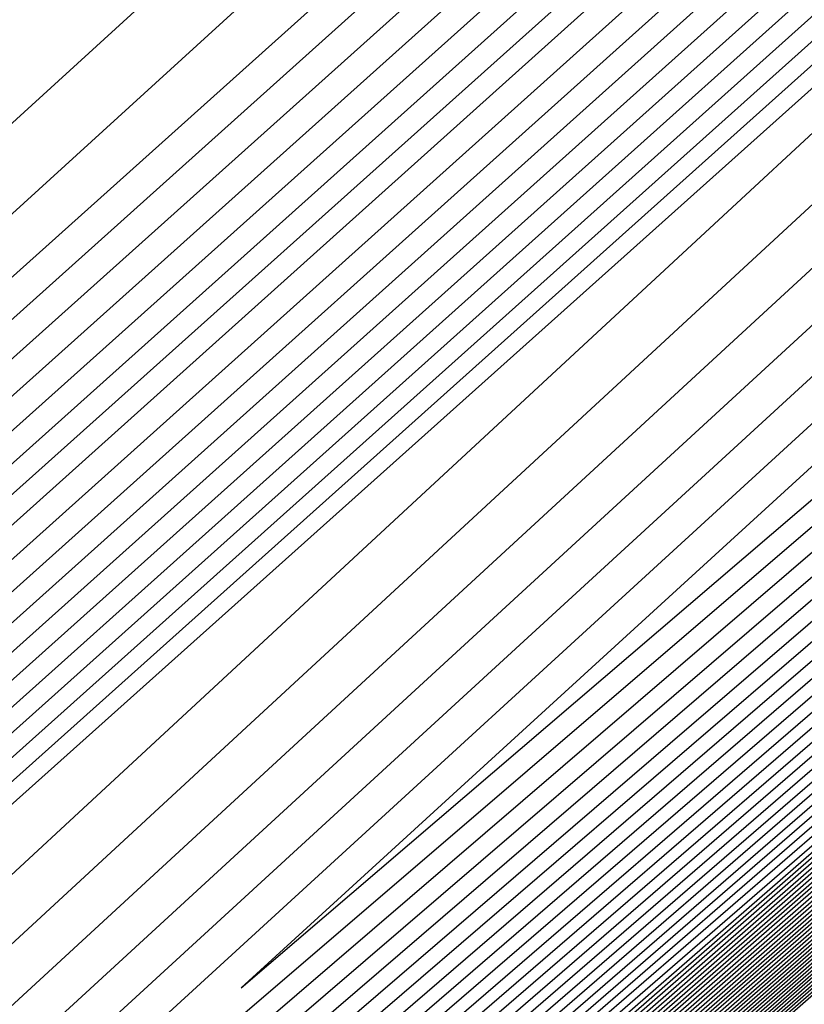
# Model space of a CAD drawing. Extents: x 3249832 to 3255657, y 13789405 to 13793316.
# Tile 854 of 1056: x 3253209.784 to 3253210.055, y 13791259.01 to 13791259.351. Entities that reach past the tile are written whole.
import ezdxf

# ---------------------------------------------------------------- set-up
doc = ezdxf.new("R2010")
doc.units = 0
doc.header["$LTSCALE"] = 100
doc.header["$MEASUREMENT"] = 0
for name, color, linetype in [('GRATIO_03231_CON', 1, 'CONTINUOUS'), ('GRATIO_0323_ICON', 1, 'CONTINUOUS'), ('TARGETS_EAST', 7, 'CONTINUOUS')]:
    doc.layers.add(name, color=color, linetype=linetype)

# ---------------------------------------------------------------- blocks, each defined once
blk = doc.blocks.new('Gratio_032316_contours')
at = {"layer": 'GRATIO_03231_CON', "color": 1, "linetype": 'Continuous', "flags": 128}
for points in [[(3253179.55027, 13791232.39503), (3253186.87441, 13791238.77001), (3253201.4775, 13791251.51898), (3253219.20823, 13791267.00714), (3253234.45763, 13791280.32933), (3253243.00028, 13791287.79153), (3253246.14511, 13791290.5444), (3253246.5846, 13791290.94974), (3253247.02187, 13791291.379), (3253250.20254, 13791294.24212), (3253258.88285, 13791301.95866), (3253274.44262, 13791315.73867), (3253292.7559, 13791331.95413), (3253308.32028, 13791345.76753)], [(3253180.16544, 13791232.93802), (3253187.28488, 13791239.13155), (3253201.72516, 13791251.73678), (3253219.33902, 13791267.12228), (3253234.51314, 13791280.37862), (3253243.01644, 13791287.80647), (3253246.14668, 13791290.54676), (3253246.58389, 13791290.95054), (3253247.01645, 13791291.37639), (3253250.16633, 13791294.21318), (3253258.7639, 13791301.85732), (3253274.17605, 13791315.50724), (3253292.31584, 13791331.56933), (3253307.73285, 13791345.25198)], [(3253180.78061, 13791233.481), (3253187.69534, 13791239.49309), (3253201.97282, 13791251.95458), (3253219.46981, 13791267.23741), (3253234.56866, 13791280.42791), (3253243.03259, 13791287.8214), (3253246.14825, 13791290.54912), (3253246.58317, 13791290.95133), (3253247.01103, 13791291.37378), (3253250.13013, 13791294.18424), (3253258.64495, 13791301.75599), (3253273.90947, 13791315.27582), (3253291.87577, 13791331.18453), (3253307.14542, 13791344.73643)], [(3253181.39578, 13791234.02399), (3253188.1058, 13791239.85463), (3253202.22048, 13791252.17237), (3253219.6006, 13791267.35254), (3253234.62418, 13791280.4772), (3253243.04874, 13791287.83633), (3253246.14982, 13791290.55149), (3253246.58246, 13791290.95213), (3253247.00561, 13791291.37117), (3253250.09393, 13791294.15529), (3253258.526, 13791301.65465), (3253273.6429, 13791315.0444), (3253291.4357, 13791330.79973), (3253306.55799, 13791344.22088)], [(3253182.62612, 13791235.10996), (3253188.92672, 13791240.5777), (3253202.71581, 13791252.60797), (3253219.86218, 13791267.58281), (3253234.73522, 13791280.57579), (3253243.08105, 13791287.8662), (3253246.15297, 13791290.55621), (3253246.58103, 13791290.95372), (3253246.99477, 13791291.36594), (3253250.02153, 13791294.09741), (3253258.2881, 13791301.45198), (3253273.10975, 13791314.58156), (3253290.55557, 13791330.03014), (3253305.38313, 13791343.18978)], [(3253183.24129, 13791235.65295), (3253189.33718, 13791240.93924), (3253202.96347, 13791252.82577), (3253219.99297, 13791267.69794), (3253234.79073, 13791280.62508), (3253243.0972, 13791287.88113), (3253246.15454, 13791290.55858), (3253246.58032, 13791290.95452), (3253246.98935, 13791291.36333), (3253249.98532, 13791294.06847), (3253258.16915, 13791301.35065), (3253272.84317, 13791314.35013), (3253290.11551, 13791329.64534), (3253304.7957, 13791342.67423)], [(3253189.74764, 13791241.30078), (3253203.21113, 13791253.04357), (3253220.12376, 13791267.81308), (3253234.84625, 13791280.67437), (3253243.11336, 13791287.89607), (3253246.15611, 13791290.56094), (3253246.57961, 13791290.95531), (3253246.98393, 13791291.36072), (3253249.94912, 13791294.03953), (3253258.05019, 13791301.24931), (3253272.5766, 13791314.11871), (3253289.67544, 13791329.26055), (3253304.20827, 13791342.15868)], [(3253190.1581, 13791241.66232), (3253203.45879, 13791253.26136), (3253220.25455, 13791267.92821), (3253234.90177, 13791280.72366), (3253243.12951, 13791287.911), (3253246.15768, 13791290.5633), (3253246.57889, 13791290.95611), (3253246.97851, 13791291.35811), (3253249.91292, 13791294.01058), (3253257.93124, 13791301.14798), (3253272.31002, 13791313.88729), (3253289.23538, 13791328.87575), (3253303.62084, 13791341.64313)], [(3253190.97902, 13791242.38539), (3253203.95411, 13791253.69696), (3253220.51613, 13791268.15847), (3253235.01281, 13791280.82224), (3253243.16182, 13791287.94087), (3253246.16082, 13791290.56803), (3253246.57747, 13791290.9577), (3253246.96767, 13791291.35288), (3253249.84051, 13791293.9527), (3253257.69334, 13791300.94531), (3253271.77687, 13791313.42445), (3253288.35525, 13791328.10615), (3253302.44598, 13791340.61203)], [(3253191.38948, 13791242.74693), (3253204.20177, 13791253.91476), (3253220.64692, 13791268.27361), (3253235.06832, 13791280.87154), (3253243.17797, 13791287.9558), (3253246.1624, 13791290.57039), (3253246.57675, 13791290.9585), (3253246.96225, 13791291.35027), (3253249.80431, 13791293.92376), (3253257.57439, 13791300.84397), (3253271.51029, 13791313.19303), (3253287.91518, 13791327.72135), (3253301.85855, 13791340.09648)], [(3253191.79994, 13791243.10847), (3253204.44943, 13791254.13256), (3253220.77772, 13791268.38874), (3253235.12384, 13791280.92083), (3253243.19412, 13791287.97073), (3253246.16397, 13791290.57276), (3253246.57604, 13791290.95929), (3253246.95683, 13791291.34766), (3253249.76811, 13791293.89481), (3253257.45544, 13791300.74264), (3253271.24372, 13791312.9616), (3253287.47511, 13791327.33655), (3253301.27112, 13791339.58093)], [(3253192.2104, 13791243.47001), (3253204.69709, 13791254.35035), (3253220.90851, 13791268.50387), (3253235.17936, 13791280.97012), (3253243.21028, 13791287.98567), (3253246.16554, 13791290.57512), (3253246.57533, 13791290.96009), (3253246.95142, 13791291.34505), (3253249.73191, 13791293.86587), (3253257.33649, 13791300.6413), (3253270.97714, 13791312.73018), (3253287.03505, 13791326.95176), (3253300.68369, 13791339.06538)], [(3253193.03132, 13791244.19308), (3253205.19242, 13791254.78595), (3253221.17009, 13791268.73414), (3253235.29039, 13791281.0687), (3253243.24258, 13791288.01553), (3253246.16868, 13791290.57985), (3253246.5739, 13791290.96168), (3253246.94058, 13791291.33982), (3253249.6595, 13791293.80799), (3253257.09858, 13791300.43863), (3253270.44399, 13791312.26734), (3253286.15492, 13791326.18216), (3253299.50883, 13791338.03428)], [(3253193.44178, 13791244.55462), (3253205.44008, 13791255.00375), (3253221.30088, 13791268.84927), (3253235.34591, 13791281.11799), (3253243.25874, 13791288.03047), (3253246.17025, 13791290.58221), (3253246.57319, 13791290.96248), (3253246.93516, 13791291.33721), (3253249.6233, 13791293.77904), (3253256.97963, 13791300.3373), (3253270.17741, 13791312.03592), (3253285.71485, 13791325.79737), (3253298.92139, 13791337.51873)], [(3253193.85224, 13791244.91616), (3253205.68774, 13791255.22155), (3253221.43167, 13791268.9644), (3253235.40143, 13791281.16728), (3253243.27489, 13791288.0454), (3253246.17182, 13791290.58457), (3253246.57247, 13791290.96327), (3253246.92974, 13791291.3346), (3253249.5871, 13791293.7501), (3253256.86068, 13791300.23596), (3253269.91084, 13791311.8045), (3253285.27479, 13791325.41257), (3253298.33396, 13791337.00318)], [(3253194.2627, 13791245.2777), (3253205.9354, 13791255.43934), (3253221.56246, 13791269.07954), (3253235.45695, 13791281.21658), (3253243.29104, 13791288.06033), (3253246.17339, 13791290.58694), (3253246.57176, 13791290.96407), (3253246.92432, 13791291.33198), (3253249.55089, 13791293.72116), (3253256.74173, 13791300.13463), (3253269.64426, 13791311.57307), (3253284.83472, 13791325.02777), (3253297.74653, 13791336.48763)], [(3253195.08362, 13791246.00077), (3253206.43072, 13791255.87494), (3253221.82404, 13791269.3098), (3253235.56798, 13791281.31516), (3253243.32335, 13791288.0902), (3253246.17654, 13791290.59166), (3253246.57033, 13791290.96566), (3253246.91348, 13791291.32676), (3253249.47849, 13791293.66327), (3253256.50383, 13791299.93196), (3253269.11111, 13791311.11023), (3253283.95459, 13791324.25817), (3253296.57167, 13791335.45653)], [(3253195.49408, 13791246.36231), (3253206.67838, 13791256.09274), (3253221.95483, 13791269.42494), (3253235.6235, 13791281.36445), (3253243.3395, 13791288.10513), (3253246.17811, 13791290.59402), (3253246.56962, 13791290.96646), (3253246.90806, 13791291.32415), (3253249.44229, 13791293.63433), (3253256.38488, 13791299.83062), (3253268.84454, 13791310.87881), (3253283.51452, 13791323.87338), (3253295.98424, 13791334.94098)], [(3253195.90454, 13791246.72385), (3253206.92604, 13791256.31054), (3253222.08562, 13791269.54007), (3253235.67902, 13791281.41374), (3253243.35566, 13791288.12007), (3253246.17968, 13791290.59639), (3253246.56891, 13791290.96725), (3253246.90264, 13791291.32154), (3253249.40609, 13791293.60539), (3253256.26593, 13791299.72929), (3253268.57796, 13791310.64739), (3253283.07446, 13791323.48858), (3253295.39681, 13791334.42543)], [(3253196.31501, 13791247.08539), (3253207.1737, 13791256.52833), (3253222.21641, 13791269.6552), (3253235.73454, 13791281.46303), (3253243.37181, 13791288.135), (3253246.18125, 13791290.59875), (3253246.56819, 13791290.96805), (3253246.89722, 13791291.31892), (3253249.36988, 13791293.57645), (3253256.14697, 13791299.62795), (3253268.31138, 13791310.41597), (3253282.63439, 13791323.10378), (3253294.80938, 13791333.90988)], [(3253197.13593, 13791247.80846), (3253207.66903, 13791256.96393), (3253222.47799, 13791269.88547), (3253235.84557, 13791281.56162), (3253243.40412, 13791288.16487), (3253246.18439, 13791290.60348), (3253246.56677, 13791290.96964), (3253246.88638, 13791291.3137), (3253249.29748, 13791293.51856), (3253255.90907, 13791299.42528), (3253267.77823, 13791309.95312), (3253281.75426, 13791322.33419), (3253293.63452, 13791332.87878)], [(3253197.54639, 13791248.17), (3253207.91669, 13791257.18173), (3253222.60878, 13791270.0006), (3253235.90109, 13791281.61091), (3253243.42027, 13791288.1798), (3253246.18596, 13791290.60584), (3253246.56605, 13791290.97044), (3253246.88096, 13791291.31109), (3253249.26128, 13791293.48962), (3253255.79012, 13791299.32395), (3253267.51166, 13791309.7217), (3253281.31419, 13791321.94939), (3253293.04709, 13791332.36323), (3253299.24948, 13791337.92415)], [(3253197.95685, 13791248.53154), (3253208.16435, 13791257.39953), (3253222.73957, 13791270.11573), (3253235.95661, 13791281.6602), (3253243.43643, 13791288.19473), (3253246.18754, 13791290.6082), (3253246.56534, 13791290.97123), (3253246.87554, 13791291.30847), (3253249.22507, 13791293.46068), (3253255.67117, 13791299.22261), (3253267.24508, 13791309.49028), (3253280.87413, 13791321.56459), (3253292.45966, 13791331.84768), (3253298.58416, 13791337.33876)], [(3253198.36731, 13791248.89308), (3253208.41201, 13791257.61732), (3253222.87037, 13791270.23087), (3253236.01213, 13791281.70949), (3253243.45258, 13791288.20967), (3253246.18911, 13791290.61057), (3253246.56463, 13791290.97203), (3253246.87012, 13791291.30586), (3253249.18887, 13791293.43173), (3253255.55222, 13791299.12128), (3253266.9785, 13791309.25886), (3253280.43407, 13791321.17979), (3253291.87223, 13791331.33213), (3253297.91884, 13791336.75338)], [(3253199.18823, 13791249.61615), (3253208.90733, 13791258.05292), (3253223.13195, 13791270.46113), (3253236.12316, 13791281.80807), (3253243.48489, 13791288.23953), (3253246.19225, 13791290.61529), (3253246.5632, 13791290.97362), (3253246.85928, 13791291.30064), (3253249.11647, 13791293.37385), (3253255.31432, 13791298.91861), (3253266.44535, 13791308.79601), (3253279.55394, 13791320.4102), (3253290.69737, 13791330.30103), (3253296.5882, 13791335.58261)], [(3253296.5599, 13791335.66587), (3253290.6012, 13791330.53597), (3253279.36346, 13791320.75917), (3253266.14871, 13791309.22624), (3253254.92163, 13791299.40902), (3253254.92163, 13791299.40903), (3253248.65441, 13791293.91375), (3253246.34916, 13791291.88397), (3253246.0155, 13791291.59761), (3253245.79411, 13791291.43804), (3253244.34991, 13791290.21048), (3253240.47889, 13791286.82562), (3253233.5827, 13791280.7338), (3253225.48551, 13791273.54393), (3253218.61718, 13791267.40458), (3253214.61676, 13791263.76863), (3253211.96021, 13791261.30613), (3253208.3327, 13791257.99143), (3253202.5569, 13791252.79662), (3253198.00539, 13791248.68464)], [(3253199.59869, 13791249.97769), (3253209.15499, 13791258.27072), (3253223.26274, 13791270.57626), (3253236.17868, 13791281.85736), (3253243.50104, 13791288.25447), (3253246.19382, 13791290.61766), (3253246.56249, 13791290.97442), (3253246.85386, 13791291.29803), (3253249.08026, 13791293.34491), (3253255.19536, 13791298.81727), (3253266.17878, 13791308.56459), (3253279.11387, 13791320.0254), (3253290.10994, 13791329.78548), (3253295.92288, 13791334.99723)], [(3253295.89496, 13791335.07939), (3253290.01504, 13791330.01731), (3253278.92589, 13791320.36978), (3253265.8859, 13791308.9893), (3253254.80734, 13791299.30179), (3253254.80734, 13791299.30179), (3253248.62314, 13791293.87896), (3253246.34863, 13791291.87568), (3253246.01981, 13791291.5926), (3253245.80618, 13791291.43822), (3253244.41135, 13791290.25247), (3253240.67251, 13791286.98316), (3253234.01176, 13791281.09932), (3253226.19103, 13791274.15492), (3253219.55719, 13791268.22518), (3253215.68228, 13791264.70352), (3253213.03896, 13791262.25615), (3253209.32502, 13791258.8675), (3253203.38128, 13791253.52494), (3253198.62056, 13791249.22763)], [(3253200.00915, 13791250.33923), (3253209.40265, 13791258.48852), (3253223.39353, 13791270.6914), (3253236.2342, 13791281.90666), (3253243.51719, 13791288.2694), (3253246.19539, 13791290.62002), (3253246.56177, 13791290.97521), (3253246.84844, 13791291.29541), (3253249.04406, 13791293.31596), (3253255.07641, 13791298.71594), (3253265.9122, 13791308.33317), (3253278.6738, 13791319.6406), (3253289.52251, 13791329.26993), (3253295.25756, 13791334.41184)], [(3253295.23001, 13791334.4929), (3253289.42888, 13791329.49866), (3253278.48833, 13791319.98039), (3253265.62309, 13791308.75236), (3253254.69306, 13791299.19455), (3253254.69306, 13791299.19455), (3253248.59186, 13791293.84417), (3253246.34811, 13791291.86739), (3253246.02412, 13791291.58759), (3253245.81824, 13791291.43839), (3253244.4728, 13791290.29446), (3253240.86613, 13791287.1407), (3253234.44083, 13791281.46484), (3253226.89654, 13791274.76592), (3253220.4972, 13791269.04579), (3253216.7478, 13791265.63841), (3253214.1177, 13791263.20617), (3253210.31733, 13791259.74356), (3253204.20565, 13791254.25325), (3253199.23573, 13791249.77062)], [(3253200.41961, 13791250.70077), (3253209.65031, 13791258.70631), (3253223.52432, 13791270.80653), (3253236.28972, 13791281.95595), (3253243.53335, 13791288.28434), (3253246.19696, 13791290.62238), (3253246.56106, 13791290.97601), (3253246.84302, 13791291.2928), (3253249.00786, 13791293.28702), (3253254.95746, 13791298.6146), (3253265.64563, 13791308.10175), (3253278.23374, 13791319.25581), (3253288.93508, 13791328.75438), (3253294.59224, 13791333.82646)], [(3253294.56507, 13791333.90642), (3253288.84272, 13791328.98), (3253278.05076, 13791319.591), (3253265.36028, 13791308.51542), (3253254.57877, 13791299.08731), (3253254.57877, 13791299.08731), (3253248.56059, 13791293.80939), (3253246.34758, 13791291.8591), (3253246.02843, 13791291.58257), (3253245.83031, 13791291.43857), (3253244.53425, 13791290.33645), (3253241.05975, 13791287.29824), (3253234.86989, 13791281.83037), (3253227.60205, 13791275.37691), (3253221.43721, 13791269.86639), (3253217.81332, 13791266.5733), (3253215.19645, 13791264.15619), (3253211.30965, 13791260.61962), (3253205.03003, 13791254.98156), (3253199.8509, 13791250.3136)], [(3253201.24053, 13791251.42384), (3253210.14563, 13791259.14191), (3253223.7859, 13791271.0368), (3253236.40075, 13791282.05453), (3253243.56565, 13791288.3142), (3253246.20011, 13791290.62711), (3253246.55963, 13791290.9776), (3253246.83219, 13791291.28758), (3253248.93546, 13791293.22914), (3253254.71956, 13791298.41193), (3253265.11248, 13791307.63891), (3253277.35361, 13791318.48621), (3253287.76022, 13791327.72328), (3253293.2616, 13791332.65569)], [(3253293.23517, 13791332.73345), (3253287.67041, 13791327.94269), (3253277.17563, 13791318.81222), (3253264.83466, 13791308.04155), (3253254.35019, 13791298.87283), (3253254.35019, 13791298.87283), (3253248.49805, 13791293.73981), (3253246.34653, 13791291.84252), (3253246.03705, 13791291.57255), (3253245.85444, 13791291.43892), (3253244.65714, 13791290.42044), (3253241.44699, 13791287.61333), (3253235.72802, 13791282.56142), (3253229.01308, 13791276.59891), (3253223.31722, 13791271.50759), (3253219.94436, 13791268.44307), (3253217.35394, 13791266.05623), (3253213.29428, 13791262.37175), (3253206.67878, 13791256.43818), (3253201.08124, 13791251.39958)], [(3253201.65099, 13791251.78538), (3253210.3933, 13791259.35971), (3253223.91669, 13791271.15193), (3253236.45627, 13791282.10382), (3253243.58181, 13791288.32914), (3253246.20168, 13791290.62947), (3253246.55892, 13791290.9784), (3253246.82677, 13791291.28496), (3253248.89925, 13791293.20019), (3253254.60061, 13791298.3106), (3253264.8459, 13791307.40749), (3253276.91354, 13791318.10141), (3253287.17279, 13791327.20773)], [(3253287.08425, 13791327.42403), (3253276.73806, 13791318.42283), (3253264.57185, 13791307.80461), (3253254.2359, 13791298.76559), (3253254.2359, 13791298.76559), (3253248.46678, 13791293.70503), (3253246.346, 13791291.83423), (3253246.04136, 13791291.56753), (3253245.86651, 13791291.4391), (3253244.71859, 13791290.46243), (3253241.64061, 13791287.77087), (3253236.15708, 13791282.92694), (3253229.71859, 13791277.2099), (3253224.25723, 13791272.32819), (3253221.00988, 13791269.37796), (3253218.43269, 13791267.00625), (3253214.2866, 13791263.24781), (3253207.50316, 13791257.1665), (3253201.69641, 13791251.94257)], [(3253215.27891, 13791264.12388), (3253208.32754, 13791257.89481), (3253202.31158, 13791252.48555), (3253202.06145, 13791252.14692), (3253210.64096, 13791259.57751), (3253224.04748, 13791271.26706)], [(3253216.27123, 13791264.99994), (3253209.15191, 13791258.62312), (3253202.92675, 13791253.02854), (3253202.47191, 13791252.50846), (3253210.88862, 13791259.7953), (3253224.17827, 13791271.38219)], [(3253218.25586, 13791266.75207), (3253210.80067, 13791260.07975), (3253204.15709, 13791254.11451), (3253203.29283, 13791253.23153), (3253211.38394, 13791260.2309), (3253224.43985, 13791271.61246)], [(3253219.24818, 13791267.62813), (3253211.62504, 13791260.80806), (3253204.77226, 13791254.6575), (3253203.70329, 13791253.59307), (3253211.6316, 13791260.4487), (3253224.57064, 13791271.72759)], [(3253220.24049, 13791268.50419), (3253212.44942, 13791261.53637), (3253205.38743, 13791255.20049), (3253204.11375, 13791253.95461), (3253211.87926, 13791260.6665), (3253224.70143, 13791271.84272)], [(3253221.23281, 13791269.38026), (3253213.2738, 13791262.26468), (3253206.0026, 13791255.74348), (3253204.52421, 13791254.31615), (3253212.12692, 13791260.88429), (3253224.83222, 13791271.95786)], [(3253223.21744, 13791271.13238), (3253214.92255, 13791263.72131), (3253207.23294, 13791256.82945), (3253205.34514, 13791255.03922), (3253212.62225, 13791261.31989), (3253225.0938, 13791272.18812)], [(3253215.74693, 13791264.44962), (3253207.84811, 13791257.37244), (3253205.7556, 13791255.40076), (3253212.86991, 13791261.53769), (3253225.22459, 13791272.30326)], [(3253216.57131, 13791265.17793), (3253208.46329, 13791257.91542), (3253206.16606, 13791255.7623), (3253213.11757, 13791261.75549), (3253225.35538, 13791272.41839)], [(3253217.39568, 13791265.90624), (3253209.07846, 13791258.45841), (3253206.57652, 13791256.12384), (3253213.36523, 13791261.97329), (3253225.48617, 13791272.53352)], [(3253219.04444, 13791267.36287), (3253210.3088, 13791259.54439), (3253207.39744, 13791256.84691), (3253213.86055, 13791262.40888), (3253225.74775, 13791272.76379)], [(3253219.86882, 13791268.09118), (3253210.92397, 13791260.08737), (3253207.8079, 13791257.20845), (3253214.10821, 13791262.62668), (3253225.87854, 13791272.87892)], [(3253220.69319, 13791268.81949), (3253211.53914, 13791260.63036), (3253208.21836, 13791257.56999), (3253214.35587, 13791262.84448), (3253226.00933, 13791272.99405)], [(3253221.51757, 13791269.54781), (3253212.15431, 13791261.17335), (3253208.62882, 13791257.93153), (3253214.60353, 13791263.06227), (3253226.14013, 13791273.10919)], [(3253223.16632, 13791271.00443), (3253213.38465, 13791262.25932), (3253209.44974, 13791258.6546), (3253215.09886, 13791263.49787), (3253226.40171, 13791273.33945)], [(3253223.9907, 13791271.73274), (3253213.99982, 13791262.80231), (3253209.8602, 13791259.01614), (3253215.34652, 13791263.71567), (3253226.5325, 13791273.45458)]]:
    blk.add_lwpolyline(points, dxfattribs=at)
at = {"layer": 'GRATIO_0323_ICON', "color": 7, "linetype": 'Continuous', "flags": 128}
for points in [[(3253182.01095, 13791234.56698), (3253188.51626, 13791240.21616), (3253202.46814, 13791252.39017), (3253219.73139, 13791267.46768), (3253234.6797, 13791280.5265), (3253243.0649, 13791287.85127), (3253246.1514, 13791290.55385), (3253246.58175, 13791290.95293), (3253247.00019, 13791291.36856), (3253250.05773, 13791294.12635), (3253258.40705, 13791301.55332), (3253273.37632, 13791314.81298), (3253290.99564, 13791330.41494), (3253305.97056, 13791343.70533)], [(3253190.56856, 13791242.02386), (3253203.70645, 13791253.47916), (3253220.38534, 13791268.04334), (3253234.95729, 13791280.77295), (3253243.14566, 13791287.92593), (3253246.15925, 13791290.56567), (3253246.57818, 13791290.95691), (3253246.97309, 13791291.35549), (3253249.87672, 13791293.98164), (3253257.81229, 13791301.04664), (3253272.04344, 13791313.65587), (3253288.79531, 13791328.49095), (3253303.03341, 13791341.12758)], [(3253192.62086, 13791243.83154), (3253204.94475, 13791254.56815), (3253221.0393, 13791268.61901), (3253235.23488, 13791281.01941), (3253243.22643, 13791288.0006), (3253246.16711, 13791290.57748), (3253246.57461, 13791290.96089), (3253246.946, 13791291.34243), (3253249.6957, 13791293.83693), (3253257.21754, 13791300.53997), (3253270.71056, 13791312.49876), (3253286.59498, 13791326.56696), (3253300.09626, 13791338.54983)], [(3253194.67316, 13791245.63924), (3253206.18306, 13791255.65714), (3253221.69325, 13791269.19467), (3253235.51247, 13791281.26587), (3253243.3072, 13791288.07527), (3253246.17497, 13791290.5893), (3253246.57105, 13791290.96487), (3253246.9189, 13791291.32937), (3253249.51469, 13791293.69222), (3253256.62278, 13791300.03329), (3253269.37769, 13791311.34165), (3253284.39466, 13791324.64297), (3253297.1591, 13791335.97208)], [(3253196.72547, 13791247.44693), (3253207.42136, 13791256.74613), (3253222.3472, 13791269.77033), (3253235.79006, 13791281.51232), (3253243.38797, 13791288.14993), (3253246.18282, 13791290.60111), (3253246.56748, 13791290.96885), (3253246.8918, 13791291.31631), (3253249.33368, 13791293.5475), (3253256.02802, 13791299.52662), (3253268.04481, 13791310.18454), (3253282.19433, 13791322.71898), (3253294.22195, 13791333.39433)], [(3253198.77777, 13791249.25461), (3253208.65967, 13791257.83512), (3253223.00116, 13791270.346), (3253236.06765, 13791281.75878), (3253243.46873, 13791288.2246), (3253246.19068, 13791290.61293), (3253246.56391, 13791290.97283), (3253246.8647, 13791291.30325), (3253249.15267, 13791293.40279), (3253255.43327, 13791299.01994), (3253266.71193, 13791309.02744), (3253279.994, 13791320.795), (3253291.2848, 13791330.81658), (3253297.25352, 13791336.168)], [(3253200.83007, 13791251.06231), (3253209.89797, 13791258.92411), (3253223.65511, 13791270.92166), (3253236.34523, 13791282.00524), (3253243.5495, 13791288.29927), (3253246.19853, 13791290.62475), (3253246.56034, 13791290.9768), (3253246.83761, 13791291.29019), (3253248.97166, 13791293.25808), (3253254.83851, 13791298.51327), (3253265.37905, 13791307.87033), (3253277.79367, 13791318.87101), (3253288.34765, 13791328.23883), (3253293.92692, 13791333.24107)], [(3253293.90012, 13791333.31993), (3253288.25656, 13791328.46134), (3253277.61319, 13791319.20161), (3253265.09747, 13791308.27849), (3253254.46448, 13791298.98007), (3253254.46448, 13791298.98007), (3253248.52932, 13791293.7746), (3253246.34705, 13791291.85081), (3253246.03274, 13791291.57756), (3253245.84238, 13791291.43874), (3253244.5957, 13791290.37845), (3253241.25337, 13791287.45579), (3253235.29895, 13791282.19589), (3253228.30757, 13791275.98791), (3253222.37721, 13791270.68699), (3253218.87884, 13791267.50819), (3253216.2752, 13791265.10621), (3253212.30196, 13791261.49569), (3253205.85441, 13791255.70987), (3253200.46607, 13791250.85659)], [(3253217.26355, 13791265.876), (3253209.97629, 13791259.35143), (3253203.54192, 13791253.57153), (3253202.88237, 13791252.87), (3253211.13628, 13791260.0131), (3253224.30906, 13791271.49733)], [(3253222.22513, 13791270.25632), (3253214.09818, 13791262.993), (3253206.61777, 13791256.28646), (3253204.93468, 13791254.67769), (3253212.37458, 13791261.10209), (3253224.96301, 13791272.07299)], [(3253218.22006, 13791266.63456), (3253209.69363, 13791259.0014), (3253206.98698, 13791256.48538), (3253213.61289, 13791262.19108), (3253225.61696, 13791272.64865)], [(3253222.34195, 13791270.27612), (3253212.76948, 13791261.71633), (3253209.03928, 13791258.29307), (3253214.8512, 13791263.28007), (3253226.27092, 13791273.22432)]]:
    blk.add_lwpolyline(points, dxfattribs=at)

msp = doc.modelspace()

# ---------------------------------------------------------------- block references
at = {"layer": 'TARGETS_EAST'}
msp.add_blockref('Gratio_032316_contours', (0, 0), dxfattribs=at)

doc.saveas('drawing.dxf')
